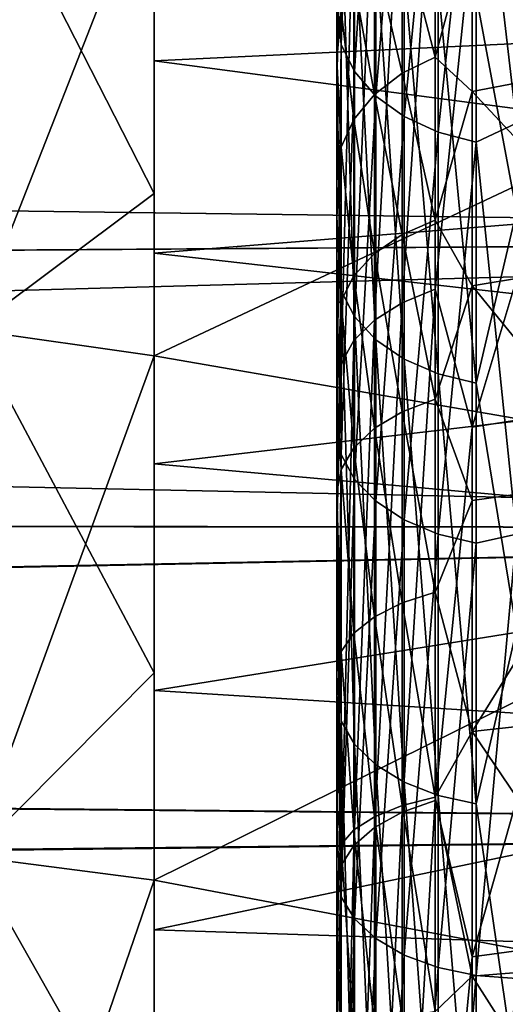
# Model space of a CAD drawing. Header units: metres. Extents: x -22 to 73, y -229 to 22.
# Tile 306 of 447: x 45.03 to 46.36, y 9.47 to 12.16. Entities that reach past the tile are written whole.
import ezdxf

# ---------------------------------------------------------------- set-up
doc = ezdxf.new("R2010")
doc.units = ezdxf.units.M
doc.layers.add('solid_509500_SW0001', color=7, linetype='CONTINUOUS')

msp = doc.modelspace()

# ---------------------------------------------------------------- linework, layer by layer
at = {"layer": 'solid_509500_SW0001'}
for points in [[(45.900002, 11.072708, 54.928654), (45.900002, 15.625543, 58.185833), (45.900002, 15.160567, 57.481796)], [(45.900002, 11.072708, 54.928654), (45.900002, 12.230793, 56.005306), (45.900002, 15.625543, 58.185833)], [(45.900002, 4.698658, 50.156288), (45.900002, 15.160567, 57.481796), (45.900002, 14.138179, 56.143051)], [(45.900002, 4.698658, 50.156288), (45.900002, 3.878049, 49.960152), (45.900002, 15.160567, 57.481796)], [(45.900002, 9.825835, 53.967255), (45.900002, 15.160567, 57.481796), (45.900002, 3.878049, 49.960152)], [(45.900002, 9.825835, 53.967255), (45.900002, 11.072708, 54.928654), (45.900002, 15.160567, 57.481796)], [(45.900002, 6.306347, 50.659142), (45.900002, 14.138179, 56.143051), (45.900002, 13.002986, 54.9081)], [(45.900002, 6.306347, 50.659142), (45.900002, 4.698658, 50.156288), (45.900002, 14.138179, 56.143051)], [(45.900002, 11.987527, 80.237816), (45.900002, 12.092758, 81.937027), (45.900002, 13.314548, 80.77491)], [(45.911854, 12.505964, 81.714294), (45.900002, 13.314548, 80.77491), (45.900002, 12.092758, 81.937027)], [(45.900002, 13.065914, 79.079124), (45.900002, 11.987527, 80.237816), (45.900002, 13.314548, 80.77491)], [(45.91214, 13.12056, 57.156746), (45.900002, 12.230793, 56.005306), (45.91214, 12.095758, 56.024281)], [(45.91214, 13.12056, 57.156746), (45.91214, 12.095758, 56.024281), (45.94825, 13.039785, 57.223499)], [(45.91214, 12.506336, 79.546288), (45.900002, 11.987527, 80.237816), (45.900002, 13.065914, 79.079124)], [(45.91214, 12.095758, 56.024281), (45.94825, 12.021293, 56.098003), (45.94825, 13.039785, 57.223499)], [(45.94825, 13.039785, 57.223499), (45.94825, 12.021293, 56.098003), (46.006557, 12.967128, 57.283546)], [(45.900002, 7.855078, 51.303497), (45.900002, 13.002986, 54.9081), (45.900002, 12.686216, 54.549911)], [(45.900002, 7.855078, 51.303497), (45.900002, 6.306347, 50.659142), (45.900002, 13.002986, 54.9081)], [(45.94825, 12.021293, 56.098003), (46.006557, 11.95431, 56.164322), (46.006557, 12.967128, 57.283546)], [(46.006557, 12.967128, 57.283546), (46.006557, 11.95431, 56.164322), (46.084198, 12.906157, 57.333935)], [(44.900002, 12.665345, 53.503395), (45.400002, 11.687985, 52.704464), (45.400002, 12.919448, 53.729389)], [(45.400002, 12.517318, 53.151035), (45.400002, 12.919448, 53.729389), (45.400002, 11.687985, 52.704464)], [(46.006557, 11.95431, 56.164322), (46.084198, 11.898103, 56.219975), (46.084198, 12.906157, 57.333935)], [(46.084198, 12.906157, 57.333935), (46.084198, 11.898103, 56.219975), (46.177361, 12.859871, 57.372189)], [(46.28146, 12.830541, 57.396427), (46.391273, 11.879932, 56.36153), (46.391273, 12.903117, 57.50732)], [(46.084198, 11.898103, 56.219975), (46.177361, 11.855431, 56.262222), (46.177361, 12.859871, 57.372189)], [(46.177361, 12.859871, 57.372189), (46.177361, 11.855431, 56.262222), (46.28146, 12.830541, 57.396427)], [(46.177361, 11.855431, 56.262222), (46.28146, 11.828392, 56.288994), (46.28146, 12.830541, 57.396427)], [(46.28146, 12.830541, 57.396427), (46.28146, 11.828392, 56.288994), (46.391273, 11.879932, 56.36153)], [(46.169514, 12.732018, 81.962181), (46.078857, 12.691269, 81.917503), (46.078857, 11.388807, 83.002007)], [(46.169514, 11.425373, 83.050171), (46.169514, 12.732018, 81.962181), (46.078857, 11.388807, 83.002007)], [(46.169514, 11.425373, 83.050171), (46.270592, 12.405783, 82.30484), (46.169514, 12.732018, 81.962181)], [(44.900002, 11.3149, 83.573555), (44.900002, 12.665345, 82.496605), (45.400002, 12.589261, 82.562729)], [(44.900002, 12.665345, 53.503395), (44.900002, 11.3149, 52.426449), (45.400002, 11.687985, 52.704464)], [(45.900002, 8.300008, 51.478657), (45.900002, 12.686216, 54.549911), (45.900002, 12.418313, 54.153843)], [(45.900002, 8.300008, 51.478657), (45.900002, 7.855078, 51.303497), (45.900002, 12.686216, 54.549911)], [(46.078857, 12.691269, 81.917503), (46.003456, 12.638255, 81.85936), (46.003456, 11.341234, 82.939339)], [(46.078857, 11.388807, 83.002007), (46.078857, 12.691269, 81.917503), (46.003456, 11.341234, 82.939339)], [(46.28146, 12.229895, 79.291069), (46.391273, 12.684963, 78.755394), (46.391273, 11.638469, 79.879929)], [(46.003456, 12.638255, 81.85936), (45.946892, 12.575493, 81.790535), (45.946892, 11.284913, 82.86515)], [(46.003456, 11.341234, 82.939339), (46.003456, 12.638255, 81.85936), (45.946892, 11.284913, 82.86515)], [(44.900002, 11.3149, 83.573555), (45.400002, 12.589261, 82.562729), (45.400002, 11.243414, 83.625244)], [(47.549999, 12.254449, 82.845573), (45.400002, 11.243414, 83.625244), (45.400002, 12.589261, 82.562729)], [(45.946892, 12.575493, 81.790535), (45.911854, 12.505964, 81.714294), (45.911854, 11.22252, 82.782959)], [(45.946892, 11.284913, 82.86515), (45.946892, 12.575493, 81.790535), (45.911854, 11.22252, 82.782959)], [(50.400002, 12.343491, 84.989357), (21.008123, 12.524685, 84.856224), (21.389029, 11.950421, 85.268105)], [(50.400002, 12.343491, 51.010643), (21.389675, 11.95058, 50.732006), (21.011547, 12.520978, 51.141022)], [(45.400002, 12.050419, 52.624043), (45.400002, 12.517318, 53.151035), (45.400002, 11.687985, 52.704464)], [(47.81369, 12.165409, 52.742641), (45.400002, 12.517318, 53.151035), (45.400002, 12.050419, 52.624043)], [(45.91214, 11.420988, 80.620865), (45.900002, 11.987527, 80.237816), (45.91214, 12.506336, 79.546288)], [(45.911854, 11.22252, 82.782959), (45.911854, 12.505964, 81.714294), (45.900002, 12.092758, 81.937027)], [(45.91214, 12.506336, 79.546288), (45.94825, 12.429343, 79.475204), (45.94825, 11.350677, 80.543167)], [(45.91214, 11.420988, 80.620865), (45.91214, 12.506336, 79.546288), (45.94825, 11.350677, 80.543167)], [(46.270592, 12.435655, 53.315079), (46.700001, 12.526996, 53.24511), (46.700001, 12.048637, 52.693356)], [(46.270592, 11.048372, 83.377434), (46.700001, 11.115651, 83.470772), (46.700001, 12.481078, 82.391846)], [(46.270592, 12.405783, 82.30484), (46.270592, 11.048372, 83.377434), (46.700001, 12.481078, 82.391846)], [(46.169514, 12.457982, 53.410023), (46.169514, 12.061075, 52.930328), (46.078857, 12.409386, 53.446018)], [(46.169514, 12.457982, 53.410023), (46.270592, 12.435655, 53.315079), (46.169514, 12.061075, 52.930328)], [(45.94825, 12.429343, 79.475204), (46.006557, 12.360087, 79.41127), (46.006557, 11.287432, 80.473282)], [(45.94825, 11.350677, 80.543167), (45.94825, 12.429343, 79.475204), (46.006557, 11.287432, 80.473282)], [(46.169514, 12.061075, 52.930328), (46.270592, 12.435655, 53.315079), (46.270592, 11.966455, 52.773884)], [(46.270592, 11.966455, 52.773884), (46.270592, 12.435655, 53.315079), (46.700001, 12.048637, 52.693356)], [(45.900002, 8.763819, 51.59494), (45.900002, 8.300008, 51.478657), (45.900002, 12.418313, 54.153843)], [(45.900002, 12.054098, 53.611191), (45.900002, 8.763819, 51.59494), (45.900002, 12.418313, 54.153843)], [(45.911854, 12.188389, 53.609699), (45.900002, 12.054098, 53.611191), (45.900002, 12.418313, 54.153843)], [(46.078857, 12.409386, 53.446018), (46.078857, 12.016621, 52.971329), (46.003456, 12.346161, 53.492844)], [(46.169514, 12.061075, 52.930328), (46.078857, 12.016621, 52.971329), (46.078857, 12.409386, 53.446018)], [(46.169514, 11.425373, 83.050171), (46.270592, 11.048372, 83.377434), (46.270592, 12.405783, 82.30484)], [(50.400002, 11.568836, 85.526039), (50.400002, 12.343491, 84.989357), (21.389029, 11.950421, 85.268105)], [(50.400002, 12.343491, 51.010643), (50.400002, 11.568836, 50.473961), (21.389675, 11.95058, 50.732006)], [(46.003456, 12.346161, 53.492844), (46.003456, 11.958783, 53.02467), (45.946892, 12.27131, 53.548283)], [(46.078857, 12.016621, 52.971329), (46.003456, 11.958783, 53.02467), (46.003456, 12.346161, 53.492844)], [(46.006557, 12.360087, 79.41127), (46.084198, 12.301971, 79.357613), (46.084198, 11.234359, 80.414635)], [(46.006557, 11.287432, 80.473282), (46.006557, 12.360087, 79.41127), (46.084198, 11.234359, 80.414635)], [(46.084198, 12.301971, 79.357613), (46.177361, 12.257852, 79.316879), (46.177361, 11.194068, 80.37011)], [(46.084198, 11.234359, 80.414635), (46.084198, 12.301971, 79.357613), (46.177361, 11.194068, 80.37011)], [(45.946892, 12.27131, 53.548283), (45.946892, 11.890311, 53.087818), (45.911854, 12.188389, 53.609699)], [(46.003456, 11.958783, 53.02467), (45.946892, 11.890311, 53.087818), (45.946892, 12.27131, 53.548283)], [(47.549999, 12.254449, 82.845573), (47.549999, 10.871469, 83.886269), (45.400002, 11.243414, 83.625244)], [(46.177361, 12.257852, 79.316879), (46.28146, 12.229895, 79.291069), (46.28146, 11.168537, 80.341896)], [(46.177361, 11.194068, 80.37011), (46.177361, 12.257852, 79.316879), (46.28146, 11.168537, 80.341896)], [(45.91214, 12.095758, 56.024281), (45.900002, 12.230793, 56.005306), (45.900002, 11.072708, 54.928654)], [(46.28146, 11.168537, 80.341896), (46.28146, 12.229895, 79.291069), (46.391273, 11.638469, 79.879929)], [(45.911854, 12.188389, 53.609699), (45.911854, 11.814457, 53.157772), (45.900002, 12.054098, 53.611191)], [(45.946892, 11.890311, 53.087818), (45.911854, 11.814457, 53.157772), (45.911854, 12.188389, 53.609699)], [(47.81369, 12.165409, 52.742641), (45.400002, 12.050419, 52.624043), (47.878494, 11.723129, 52.31926)], [(45.91214, 12.095758, 56.024281), (45.900002, 11.072708, 54.928654), (45.91214, 10.973569, 54.988235)], [(45.900002, 10.80679, 81.292038), (45.900002, 10.769979, 82.982758), (45.900002, 12.092758, 81.937027)], [(45.911854, 11.22252, 82.782959), (45.900002, 12.092758, 81.937027), (45.900002, 10.769979, 82.982758)], [(45.900002, 11.987527, 80.237816), (45.900002, 10.80679, 81.292038), (45.900002, 12.092758, 81.937027)], [(45.91214, 12.095758, 56.024281), (45.91214, 10.973569, 54.988235), (45.94825, 12.021293, 56.098003)], [(45.400002, 11.524495, 52.154972), (45.400002, 12.050419, 52.624043), (45.400002, 11.687985, 52.704464)], [(47.878494, 11.723129, 52.31926), (45.400002, 12.050419, 52.624043), (45.400002, 11.524495, 52.154972)], [(45.900002, 12.054098, 53.611191), (45.900002, 9.398313, 51.751591), (45.900002, 8.763819, 51.59494)], [(45.900002, 12.054098, 53.611191), (45.900002, 11.846565, 53.356091), (45.900002, 9.398313, 51.751591)], [(45.911854, 11.814457, 53.157772), (45.900002, 11.846565, 53.356091), (45.900002, 12.054098, 53.611191)], [(46.169514, 12.061075, 52.930328), (46.169514, 11.615001, 52.495979), (46.078857, 12.016621, 52.971329)], [(46.169514, 12.061075, 52.930328), (46.270592, 11.966455, 52.773884), (46.169514, 11.615001, 52.495979)], [(46.270592, 11.966455, 52.773884), (46.700001, 12.048637, 52.693356), (46.700001, 11.506179, 52.204269)], [(45.91214, 10.973569, 54.988235), (45.94825, 10.906013, 55.06834), (45.94825, 12.021293, 56.098003)], [(45.94825, 12.021293, 56.098003), (45.94825, 10.906013, 55.06834), (46.006557, 11.95431, 56.164322)], [(46.078857, 12.016621, 52.971329), (46.078857, 11.5752, 52.541508), (46.003456, 11.958783, 53.02467)], [(46.169514, 11.615001, 52.495979), (46.078857, 11.5752, 52.541508), (46.078857, 12.016621, 52.971329)], [(45.91214, 11.420988, 80.620865), (45.900002, 10.80679, 81.292038), (45.900002, 11.987527, 80.237816)], [(46.169514, 11.615001, 52.495979), (46.270592, 11.966455, 52.773884), (46.270592, 11.43448, 52.294258)], [(46.270592, 11.43448, 52.294258), (46.270592, 11.966455, 52.773884), (46.700001, 11.506179, 52.204269)], [(50.400002, 11.568836, 85.526039), (21.389029, 11.950421, 85.268105), (21.74864, 11.37405, 85.653076)], [(50.400002, 11.568836, 50.473961), (21.747143, 11.377415, 50.349094), (21.389675, 11.95058, 50.732006)], [(46.003456, 11.958783, 53.02467), (46.003456, 11.523419, 52.600746), (45.946892, 11.890311, 53.087818)], [(45.94825, 10.906013, 55.06834), (46.006557, 10.845244, 55.140392), (46.006557, 11.95431, 56.164322)], [(46.078857, 11.5752, 52.541508), (46.003456, 11.523419, 52.600746), (46.003456, 11.958783, 53.02467)], [(46.006557, 11.95431, 56.164322), (46.006557, 10.845244, 55.140392), (46.084198, 11.898103, 56.219975)], [(45.946892, 11.890311, 53.087818), (45.946892, 11.462116, 52.670876), (45.911854, 11.814457, 53.157772)], [(46.003456, 11.523419, 52.600746), (45.946892, 11.462116, 52.670876), (45.946892, 11.890311, 53.087818)], [(46.006557, 10.845244, 55.140392), (46.084198, 10.79425, 55.200859), (46.084198, 11.898103, 56.219975)], [(46.084198, 11.898103, 56.219975), (46.084198, 10.79425, 55.200859), (46.177361, 11.855431, 56.262222)], [(46.28146, 11.828392, 56.288994), (46.391273, 10.755392, 55.315037), (46.391273, 11.879932, 56.36153)], [(45.900002, 11.846565, 53.356091), (45.900002, 9.709011, 51.85936), (45.900002, 9.398313, 51.751591)], [(45.900002, 11.846565, 53.356091), (45.900002, 11.623287, 53.113735), (45.900002, 9.709011, 51.85936)], [(45.911854, 11.814457, 53.157772), (45.900002, 11.623287, 53.113735), (45.900002, 11.846565, 53.356091)], [(46.084198, 10.79425, 55.200859), (46.177361, 10.755538, 55.246761), (46.177361, 11.855431, 56.262222)], [(46.177361, 11.855431, 56.262222), (46.177361, 10.755538, 55.246761), (46.28146, 11.828392, 56.288994)], [(45.911854, 11.814457, 53.157772), (45.911854, 11.394204, 52.748566), (45.900002, 11.623287, 53.113735)], [(45.946892, 11.462116, 52.670876), (45.911854, 11.394204, 52.748566), (45.911854, 11.814457, 53.157772)], [(46.177361, 10.755538, 55.246761), (46.28146, 10.731008, 55.275848), (46.28146, 11.828392, 56.288994)], [(46.28146, 11.828392, 56.288994), (46.28146, 10.731008, 55.275848), (46.391273, 10.755392, 55.315037)], [(47.878494, 11.723129, 52.31926), (45.400002, 11.524495, 52.154972), (47.900002, 11.242098, 51.944618)], [(44.900002, 11.3149, 52.426449), (45.400002, 10.375577, 51.785503), (45.400002, 11.687985, 52.704464)], [(45.400002, 11.524495, 52.154972), (45.400002, 11.687985, 52.704464), (45.400002, 10.375577, 51.785503)], [(45.900002, 11.623287, 53.113735), (45.900002, 10.013115, 51.986282), (45.900002, 9.709011, 51.85936)], [(45.900002, 11.623287, 53.113735), (45.900002, 11.385375, 52.885452), (45.900002, 10.013115, 51.986282)], [(45.911854, 11.394204, 52.748566), (45.900002, 11.385375, 52.885452), (45.900002, 11.623287, 53.113735)], [(46.169514, 11.615001, 52.495979), (46.169514, 11.124907, 52.111984), (46.078857, 11.5752, 52.541508)], [(46.169514, 11.615001, 52.495979), (46.270592, 11.43448, 52.294258), (46.169514, 11.124907, 52.111984)], [(46.28146, 11.168537, 80.341896), (46.391273, 11.638469, 79.879929), (46.391273, 10.49268, 80.903114)], [(50.400002, 11.568836, 50.473961), (50.400002, 10.770885, 49.972576), (21.747143, 11.377415, 50.349094)], [(50.400002, 11.568836, 85.526039), (21.74864, 11.37405, 85.653076), (22.087141, 10.796226, 86.01226)], [(50.400002, 10.770885, 86.027428), (50.400002, 11.568836, 85.526039), (22.087141, 10.796226, 86.01226)], [(46.078857, 11.5752, 52.541508), (46.078857, 11.09022, 52.161522), (46.003456, 11.523419, 52.600746)], [(46.169514, 11.124907, 52.111984), (46.078857, 11.09022, 52.161522), (46.078857, 11.5752, 52.541508)], [(45.400002, 10.947847, 51.751198), (45.400002, 11.524495, 52.154972), (45.400002, 10.375577, 51.785503)], [(45.400002, 10.947847, 51.751198), (47.900002, 11.242098, 51.944618), (45.400002, 11.524495, 52.154972)], [(46.003456, 11.523419, 52.600746), (46.003456, 11.045093, 52.225975), (45.946892, 11.462116, 52.670876)], [(46.078857, 11.09022, 52.161522), (46.003456, 11.045093, 52.225975), (46.003456, 11.523419, 52.600746)], [(46.270592, 11.43448, 52.294258), (46.700001, 11.506179, 52.204269), (46.700001, 10.907787, 51.785271)], [(45.946892, 11.462116, 52.670876), (45.946892, 10.991666, 52.302273), (45.911854, 11.394204, 52.748566)], [(46.003456, 11.045093, 52.225975), (45.946892, 10.991666, 52.302273), (45.946892, 11.462116, 52.670876)], [(46.169514, 11.425373, 83.050171), (46.078857, 11.388807, 83.002007), (46.078857, 9.994129, 83.965042)], [(46.169514, 10.026217, 84.016296), (46.169514, 11.425373, 83.050171), (46.078857, 9.994129, 83.965042)], [(46.169514, 11.124907, 52.111984), (46.270592, 11.43448, 52.294258), (46.270592, 10.847748, 51.883423)], [(46.169514, 10.026217, 84.016296), (46.270592, 11.048372, 83.377434), (46.169514, 11.425373, 83.050171)], [(46.270592, 10.847748, 51.883423), (46.270592, 11.43448, 52.294258), (46.700001, 10.907787, 51.785271)], [(45.91214, 10.243685, 81.593826), (45.900002, 10.80679, 81.292038), (45.91214, 11.420988, 80.620865)], [(45.91214, 11.420988, 80.620865), (45.94825, 11.350677, 80.543167), (45.94825, 10.180621, 81.510139)], [(45.91214, 10.243685, 81.593826), (45.91214, 11.420988, 80.620865), (45.94825, 10.180621, 81.510139)], [(50.400002, 10.770885, 49.972576), (22.083847, 10.802594, 49.991558), (21.747143, 11.377415, 50.349094)], [(45.911854, 11.394204, 52.748566), (45.900002, 11.134061, 52.672413), (45.900002, 11.385375, 52.885452)], [(45.911854, 11.394204, 52.748566), (45.911854, 10.93248, 52.386799), (45.900002, 11.134061, 52.672413)], [(45.900002, 11.385375, 52.885452), (45.900002, 10.309001, 52.131767), (45.900002, 10.013115, 51.986282)], [(45.900002, 11.385375, 52.885452), (45.900002, 11.134061, 52.672413), (45.900002, 10.309001, 52.131767)], [(45.946892, 10.991666, 52.302273), (45.911854, 10.93248, 52.386799), (45.911854, 11.394204, 52.748566)], [(46.078857, 11.388807, 83.002007), (46.003456, 11.341234, 82.939339), (46.003456, 9.952382, 83.898354)], [(46.078857, 9.994129, 83.965042), (46.078857, 11.388807, 83.002007), (46.003456, 9.952382, 83.898354)], [(45.94825, 11.350677, 80.543167), (46.006557, 11.287432, 80.473282), (46.006557, 10.123896, 81.43486)], [(45.94825, 10.180621, 81.510139), (45.94825, 11.350677, 80.543167), (46.006557, 10.123896, 81.43486)], [(46.003456, 11.341234, 82.939339), (45.946892, 11.284913, 82.86515), (45.946892, 9.902958, 83.819397)], [(46.003456, 9.952382, 83.898354), (46.003456, 11.341234, 82.939339), (45.946892, 9.902958, 83.819397)], [(44.900002, 9.873354, 84.525116), (44.900002, 11.3149, 83.573555), (45.400002, 11.243414, 83.625244)], [(44.900002, 11.3149, 52.426449), (44.900002, 9.873354, 51.474888), (45.400002, 10.375577, 51.785503)], [(45.946892, 11.284913, 82.86515), (45.911854, 11.22252, 82.782959), (45.911854, 9.848206, 83.731934)], [(45.946892, 9.902958, 83.819397), (45.946892, 11.284913, 82.86515), (45.911854, 9.848206, 83.731934)], [(46.006557, 11.287432, 80.473282), (46.084198, 11.234359, 80.414635), (46.084198, 10.076294, 81.371696)], [(46.006557, 10.123896, 81.43486), (46.006557, 11.287432, 80.473282), (46.084198, 10.076294, 81.371696)], [(44.900002, 9.873354, 84.525116), (45.400002, 11.243414, 83.625244), (45.400002, 9.808356, 84.563774)], [(47.549999, 10.871469, 83.886269), (45.400002, 9.808356, 84.563774), (45.400002, 11.243414, 83.625244)], [(45.400002, 10.947847, 51.751198), (47.878494, 10.725537, 51.620735), (47.900002, 11.242098, 51.944618)], [(45.911854, 9.848206, 83.731934), (45.911854, 11.22252, 82.782959), (45.900002, 10.769979, 82.982758)], [(46.084198, 11.234359, 80.414635), (46.177361, 11.194068, 80.37011), (46.177361, 10.040155, 81.323738)], [(46.084198, 10.076294, 81.371696), (46.084198, 11.234359, 80.414635), (46.177361, 10.040155, 81.323738)], [(46.177361, 11.194068, 80.37011), (46.28146, 11.168537, 80.341896), (46.28146, 10.017257, 81.29335)], [(46.177361, 10.040155, 81.323738), (46.177361, 11.194068, 80.37011), (46.28146, 10.017257, 81.29335)], [(46.28146, 10.017257, 81.29335), (46.28146, 11.168537, 80.341896), (46.391273, 10.49268, 80.903114)], [(45.900002, 11.134061, 52.672413), (45.900002, 10.595147, 52.295063), (45.900002, 10.309001, 52.131767)], [(45.900002, 11.134061, 52.672413), (45.900002, 10.870408, 52.475449), (45.900002, 10.595147, 52.295063)], [(45.911854, 10.93248, 52.386799), (45.900002, 10.870408, 52.475449), (45.900002, 11.134061, 52.672413)], [(46.169514, 11.124907, 52.111984), (46.169514, 10.59645, 51.782784), (46.078857, 11.09022, 52.161522)], [(46.169514, 11.124907, 52.111984), (46.270592, 10.847748, 51.883423), (46.169514, 10.59645, 51.782784)], [(46.270592, 9.598731, 84.321655), (46.700001, 9.65702, 84.420853), (46.700001, 11.115651, 83.470772)], [(46.270592, 11.048372, 83.377434), (46.270592, 9.598731, 84.321655), (46.700001, 11.115651, 83.470772)], [(46.078857, 11.09022, 52.161522), (46.078857, 10.567278, 51.835754), (46.003456, 11.045093, 52.225975)], [(46.169514, 10.59645, 51.782784), (46.078857, 10.567278, 51.835754), (46.078857, 11.09022, 52.161522)], [(45.91214, 10.973569, 54.988235), (45.900002, 11.072708, 54.928654), (45.900002, 9.825835, 53.967255)], [(46.169514, 10.026217, 84.016296), (46.270592, 9.598731, 84.321655), (46.270592, 11.048372, 83.377434)], [(46.003456, 11.045093, 52.225975), (46.003456, 10.529324, 51.904675), (45.946892, 10.991666, 52.302273)], [(46.078857, 10.567278, 51.835754), (46.003456, 10.529324, 51.904675), (46.003456, 11.045093, 52.225975)], [(45.91214, 10.973569, 54.988235), (45.900002, 9.825835, 53.967255), (45.91214, 9.763027, 54.056953)], [(45.946892, 10.991666, 52.302273), (45.946892, 10.48439, 51.986263), (45.911854, 10.93248, 52.386799)], [(45.91214, 10.973569, 54.988235), (45.91214, 9.763027, 54.056953), (45.94825, 10.906013, 55.06834)], [(46.003456, 10.529324, 51.904675), (45.946892, 10.48439, 51.986263), (45.946892, 10.991666, 52.302273)], [(45.400002, 10.327188, 51.417423), (45.400002, 10.947847, 51.751198), (45.400002, 10.375577, 51.785503)], [(45.400002, 10.327188, 51.417423), (47.878494, 10.725537, 51.620735), (45.400002, 10.947847, 51.751198)], [(45.911854, 10.93248, 52.386799), (45.911854, 10.434613, 52.076653), (45.900002, 10.870408, 52.475449)], [(45.946892, 10.48439, 51.986263), (45.911854, 10.434613, 52.076653), (45.911854, 10.93248, 52.386799)], [(45.94825, 10.906013, 55.06834), (45.91214, 9.763027, 54.056953), (45.94825, 9.702923, 54.142792)], [(45.94825, 10.906013, 55.06834), (45.94825, 9.702923, 54.142792), (46.006557, 10.845244, 55.140392)], [(46.270592, 10.215099, 51.547573), (46.700001, 10.907787, 51.785271), (46.700001, 10.262663, 51.442806)], [(46.270592, 10.215099, 51.547573), (46.270592, 10.847748, 51.883423), (46.700001, 10.907787, 51.785271)], [(47.549999, 10.871469, 83.886269), (47.549999, 9.400272, 84.798729), (45.400002, 9.808356, 84.563774)], [(45.911854, 10.434613, 52.076653), (45.900002, 10.595147, 52.295063), (45.900002, 10.870408, 52.475449)], [(46.006557, 10.845244, 55.140392), (45.94825, 9.702923, 54.142792), (46.006557, 9.648858, 54.220001)], [(46.006557, 10.845244, 55.140392), (46.006557, 9.648858, 54.220001), (46.084198, 10.79425, 55.200859)], [(46.169514, 10.59645, 51.782784), (46.270592, 10.847748, 51.883423), (46.270592, 10.215099, 51.547573)], [(45.900002, 10.80679, 81.292038), (45.900002, 9.533786, 82.232773), (45.900002, 10.769979, 82.982758)], [(45.91214, 10.243685, 81.593826), (45.900002, 9.533786, 82.232773), (45.900002, 10.80679, 81.292038)], [(50.400002, 10.770885, 49.972576), (22.399908, 10.227, 49.658558), (22.083847, 10.802594, 49.991558)], [(50.400002, 10.770885, 86.027428), (22.087141, 10.796226, 86.01226), (22.40477, 10.217577, 86.346695)], [(46.084198, 10.79425, 55.200859), (46.006557, 9.648858, 54.220001), (46.084198, 9.60349, 54.284794)], [(46.084198, 10.79425, 55.200859), (46.084198, 9.60349, 54.284794), (46.177361, 10.755538, 55.246761)], [(50.400002, 10.770885, 49.972576), (50.400002, 9.951241, 49.507492), (22.399908, 10.227, 49.658558)], [(50.400002, 9.951241, 86.492508), (50.400002, 10.770885, 86.027428), (22.40477, 10.217577, 86.346695)], [(45.900002, 8.179381, 83.052002), (45.900002, 9.357256, 83.903374), (45.900002, 10.769979, 82.982758)], [(45.911854, 9.848206, 83.731934), (45.900002, 10.769979, 82.982758), (45.900002, 9.357256, 83.903374)], [(45.900002, 9.533786, 82.232773), (45.900002, 8.179381, 83.052002), (45.900002, 10.769979, 82.982758)], [(46.177361, 10.755538, 55.246761), (46.084198, 9.60349, 54.284794), (46.177361, 9.569048, 54.333984)], [(46.177361, 10.755538, 55.246761), (46.177361, 9.569048, 54.333984), (46.28146, 10.731008, 55.275848)], [(46.28146, 9.547223, 54.36515), (46.391273, 9.539091, 54.376766), (46.391273, 10.755392, 55.315037)], [(46.28146, 10.731008, 55.275848), (46.28146, 9.547223, 54.36515), (46.391273, 10.755392, 55.315037)], [(45.400002, 10.327188, 51.417423), (47.813694, 10.176419, 51.349934), (47.878494, 10.725537, 51.620735)], [(46.28146, 10.731008, 55.275848), (46.177361, 9.569048, 54.333984), (46.28146, 9.547223, 54.36515)], [(45.911854, 10.434613, 52.076653), (45.900002, 10.309001, 52.131767), (45.900002, 10.595147, 52.295063)], [(46.169514, 10.59645, 51.782784), (46.169514, 10.035728, 51.512165), (46.078857, 10.567278, 51.835754)], [(46.169514, 10.59645, 51.782784), (46.270592, 10.215099, 51.547573), (46.169514, 10.035728, 51.512165)], [(46.078857, 10.567278, 51.835754), (46.078857, 10.012406, 51.567963), (46.003456, 10.529324, 51.904675)], [(46.169514, 10.035728, 51.512165), (46.078857, 10.012406, 51.567963), (46.078857, 10.567278, 51.835754)], [(46.003456, 10.529324, 51.904675), (46.003456, 9.982064, 51.640556), (45.946892, 10.48439, 51.986263)], [(46.078857, 10.012406, 51.567963), (46.003456, 9.982064, 51.640556), (46.003456, 10.529324, 51.904675)], [(45.946892, 10.48439, 51.986263), (45.946892, 9.946143, 51.726494), (45.911854, 10.434613, 52.076653)], [(46.003456, 9.982064, 51.640556), (45.946892, 9.946143, 51.726494), (45.946892, 10.48439, 51.986263)], [(46.28146, 10.017257, 81.29335), (46.391273, 10.49268, 80.903114), (46.391273, 9.25737, 81.816216)], [(45.911854, 10.434613, 52.076653), (45.911854, 9.906348, 51.821701), (45.900002, 10.309001, 52.131767)], [(45.946892, 9.946143, 51.726494), (45.911854, 9.906348, 51.821701), (45.911854, 10.434613, 52.076653)], [(44.900002, 9.873354, 51.474888), (45.400002, 8.991278, 50.978855), (45.400002, 10.375577, 51.785503)], [(45.400002, 10.327188, 51.417423), (45.400002, 10.375577, 51.785503), (45.400002, 8.991278, 50.978855)], [(45.400002, 9.672287, 51.158924), (45.400002, 10.327188, 51.417423), (45.400002, 8.991278, 50.978855)], [(45.400002, 9.672287, 51.158924), (47.813694, 10.176419, 51.349934), (45.400002, 10.327188, 51.417423)], [(45.911854, 9.906348, 51.821701), (45.900002, 10.013115, 51.986282), (45.900002, 10.309001, 52.131767)], [(45.91214, 8.983905, 82.457344), (45.900002, 9.533786, 82.232773), (45.91214, 10.243685, 81.593826)], [(45.91214, 10.243685, 81.593826), (45.94825, 10.180621, 81.510139), (45.94825, 8.928597, 82.36834)], [(45.91214, 8.983905, 82.457344), (45.91214, 10.243685, 81.593826), (45.94825, 8.928597, 82.36834)], [(46.270592, 10.215099, 51.547573), (46.700001, 10.262663, 51.442806), (46.700001, 9.580577, 51.182003)], [(50.400002, 9.951241, 49.507492), (22.695595, 9.651365, 49.349232), (22.399908, 10.227, 49.658558)], [(50.400002, 9.951241, 86.492508), (22.40477, 10.217577, 86.346695), (22.701775, 9.638812, 86.657257)], [(46.169514, 10.035728, 51.512165), (46.270592, 10.215099, 51.547573), (46.270592, 9.546068, 51.291767)], [(46.270592, 9.546068, 51.291767), (46.270592, 10.215099, 51.547573), (46.700001, 9.580577, 51.182003)], [(45.400002, 9.672287, 51.158924), (47.704697, 9.597387, 51.134876), (47.813694, 10.176419, 51.349934)], [(45.94825, 10.180621, 81.510139), (46.006557, 10.123896, 81.43486), (46.006557, 8.878848, 82.288277)], [(45.94825, 8.928597, 82.36834), (45.94825, 10.180621, 81.510139), (46.006557, 8.878848, 82.288277)], [(46.006557, 10.123896, 81.43486), (46.084198, 10.076294, 81.371696), (46.084198, 8.8371, 82.221092)], [(46.006557, 8.878848, 82.288277), (46.006557, 10.123896, 81.43486), (46.084198, 8.8371, 82.221092)], [(46.084198, 10.076294, 81.371696), (46.177361, 10.040155, 81.323738), (46.177361, 8.805407, 82.17009)], [(46.084198, 8.8371, 82.221092), (46.084198, 10.076294, 81.371696), (46.177361, 8.805407, 82.17009)], [(46.169514, 10.035728, 51.512165), (46.169514, 9.449212, 51.303261), (46.078857, 10.012406, 51.567963)], [(46.169514, 10.026217, 84.016296), (46.078857, 9.994129, 83.965042), (46.078857, 8.518528, 84.798805)], [(46.169514, 8.545878, 84.852737), (46.169514, 10.026217, 84.016296), (46.078857, 8.518528, 84.798805)], [(46.169514, 10.035728, 51.512165), (46.270592, 9.546068, 51.291767), (46.169514, 9.449212, 51.303261)], [(46.169514, 8.545878, 84.852737), (46.270592, 9.598731, 84.321655), (46.169514, 10.026217, 84.016296)], [(46.177361, 10.040155, 81.323738), (46.28146, 10.017257, 81.29335), (46.28146, 8.785324, 82.137772)], [(46.177361, 8.805407, 82.17009), (46.177361, 10.040155, 81.323738), (46.28146, 8.785324, 82.137772)], [(45.911854, 9.906348, 51.821701), (45.900002, 9.709011, 51.85936), (45.900002, 10.013115, 51.986282)], [(46.078857, 10.012406, 51.567963), (46.078857, 9.432011, 51.361237), (46.003456, 9.982064, 51.640556)], [(46.169514, 9.449212, 51.303261), (46.078857, 9.432011, 51.361237), (46.078857, 10.012406, 51.567963)], [(46.28146, 8.785324, 82.137772), (46.28146, 10.017257, 81.29335), (46.391273, 9.25737, 81.816216)], [(46.003456, 9.982064, 51.640556), (46.003456, 9.409631, 51.436665), (45.946892, 9.946143, 51.726494)], [(46.078857, 9.994129, 83.965042), (46.003456, 9.952382, 83.898354), (46.003456, 8.482944, 84.72863)], [(46.078857, 8.518528, 84.798805), (46.078857, 9.994129, 83.965042), (46.003456, 8.482944, 84.72863)], [(46.078857, 9.432011, 51.361237), (46.003456, 9.409631, 51.436665), (46.003456, 9.982064, 51.640556)], [(50.400002, 9.951241, 49.507492), (50.400002, 9.111559, 49.079655), (22.695595, 9.651365, 49.349232)], [(50.400002, 9.111559, 86.920349), (50.400002, 9.951241, 86.492508), (22.701775, 9.638812, 86.657257)], [(45.946892, 9.946143, 51.726494), (45.946892, 9.383135, 51.525963), (45.911854, 9.906348, 51.821701)], [(46.003456, 9.952382, 83.898354), (45.946892, 9.902958, 83.819397), (45.946892, 8.440818, 84.645554)], [(46.003456, 8.482944, 84.72863), (46.003456, 9.952382, 83.898354), (45.946892, 8.440818, 84.645554)], [(46.003456, 9.409631, 51.436665), (45.946892, 9.383135, 51.525963), (45.946892, 9.946143, 51.726494)], [(45.911854, 9.906348, 51.821701), (45.911854, 9.353784, 51.624889), (45.900002, 9.709011, 51.85936)], [(45.946892, 9.383135, 51.525963), (45.911854, 9.353784, 51.624889), (45.911854, 9.906348, 51.821701)], [(45.946892, 9.902958, 83.819397), (45.911854, 9.848206, 83.731934), (45.911854, 8.394149, 84.553528)], [(45.946892, 8.440818, 84.645554), (45.946892, 9.902958, 83.819397), (45.911854, 8.394149, 84.553528)], [(44.900002, 8.35231, 85.343628), (44.900002, 9.873354, 84.525116), (45.400002, 9.808356, 84.563774)], [(44.900002, 9.873354, 51.474888), (44.900002, 8.35231, 50.656372), (45.400002, 8.991278, 50.978855)], [(45.911854, 8.394149, 84.553528), (45.911854, 9.848206, 83.731934), (45.900002, 9.357256, 83.903374)], [(44.900002, 8.35231, 85.343628), (45.400002, 9.808356, 84.563774), (45.400002, 8.295474, 85.370888)], [(47.549999, 9.400272, 84.798729), (45.400002, 8.295474, 85.370888), (45.400002, 9.808356, 84.563774)], [(45.900002, 8.495958, 53.124393), (45.900002, 9.825835, 53.967255), (45.900002, 3.878049, 49.960152)], [(45.91214, 9.763027, 54.056953), (45.900002, 9.825835, 53.967255), (45.900002, 8.495958, 53.124393)], [(45.91214, 9.763027, 54.056953), (45.900002, 8.495958, 53.124393), (45.91214, 8.473879, 53.237934)], [(45.91214, 9.763027, 54.056953), (45.91214, 8.473879, 53.237934), (45.94825, 9.702923, 54.142792)], [(45.911854, 9.353784, 51.624889), (45.900002, 9.398313, 51.751591), (45.900002, 9.709011, 51.85936)], [(45.91214, 8.473879, 53.237934), (45.94825, 8.421711, 53.328812), (45.94825, 9.702923, 54.142792)], [(45.94825, 9.702923, 54.142792), (45.94825, 8.421711, 53.328812), (46.006557, 9.648858, 54.220001)], [(50.400002, 9.111559, 49.079655), (23.226885, 8.503465, 48.798668), (22.695595, 9.651365, 49.349232)], [(45.400002, 9.672287, 51.158924), (45.400002, 8.991278, 50.978855), (47.704697, 9.597387, 51.134876)], [(45.94825, 8.421711, 53.328812), (46.006557, 8.374785, 53.410561), (46.006557, 9.648858, 54.220001)], [(46.006557, 9.648858, 54.220001), (46.006557, 8.374785, 53.410561), (46.084198, 9.60349, 54.284794)], [(46.270592, 8.06896, 85.129616), (46.700001, 8.117916, 85.233742), (46.700001, 9.65702, 84.420853)], [(46.270592, 9.598731, 84.321655), (46.270592, 8.06896, 85.129616), (46.700001, 9.65702, 84.420853)], [(50.400002, 9.111559, 86.920349), (22.701775, 9.638812, 86.657257), (23.235136, 8.484059, 87.209915)], [(47.704697, 9.597387, 51.134876), (45.400002, 8.991278, 50.978855), (47.549999, 8.991278, 50.978855)], [(46.006557, 8.374785, 53.410561), (46.084198, 8.335408, 53.479156), (46.084198, 9.60349, 54.284794)], [(46.084198, 9.60349, 54.284794), (46.084198, 8.335408, 53.479156), (46.177361, 9.569048, 54.333984)], [(46.169514, 8.545878, 84.852737), (46.270592, 8.06896, 85.129616), (46.270592, 9.598731, 84.321655)], [(46.084198, 8.335408, 53.479156), (46.177361, 8.305513, 53.531235), (46.177361, 9.569048, 54.333984)], [(46.177361, 9.569048, 54.333984), (46.177361, 8.305513, 53.531235), (46.28146, 9.547223, 54.36515)], [(46.270592, 9.546068, 51.291767), (46.700001, 9.580577, 51.182003), (46.700001, 8.871443, 51.00668)], [(46.169514, 9.449212, 51.303261), (46.270592, 9.546068, 51.291767), (46.270592, 8.850736, 51.119862)], [(46.177361, 8.305513, 53.531235), (46.28146, 8.286571, 53.564236), (46.28146, 9.547223, 54.36515)], [(46.270592, 8.850736, 51.119862), (46.270592, 9.546068, 51.291767), (46.700001, 8.871443, 51.00668)], [(46.28146, 9.547223, 54.36515), (46.28146, 8.286571, 53.564236), (46.391273, 9.539091, 54.376766)], [(46.28146, 8.286571, 53.564236), (46.391273, 8.241405, 53.554726), (46.391273, 9.539091, 54.376766)], [(45.91214, 8.983905, 82.457344), (45.900002, 8.179381, 83.052002), (45.900002, 9.533786, 82.232773)]]:
    msp.add_3dface(points, dxfattribs=at)

doc.saveas('drawing.dxf')
